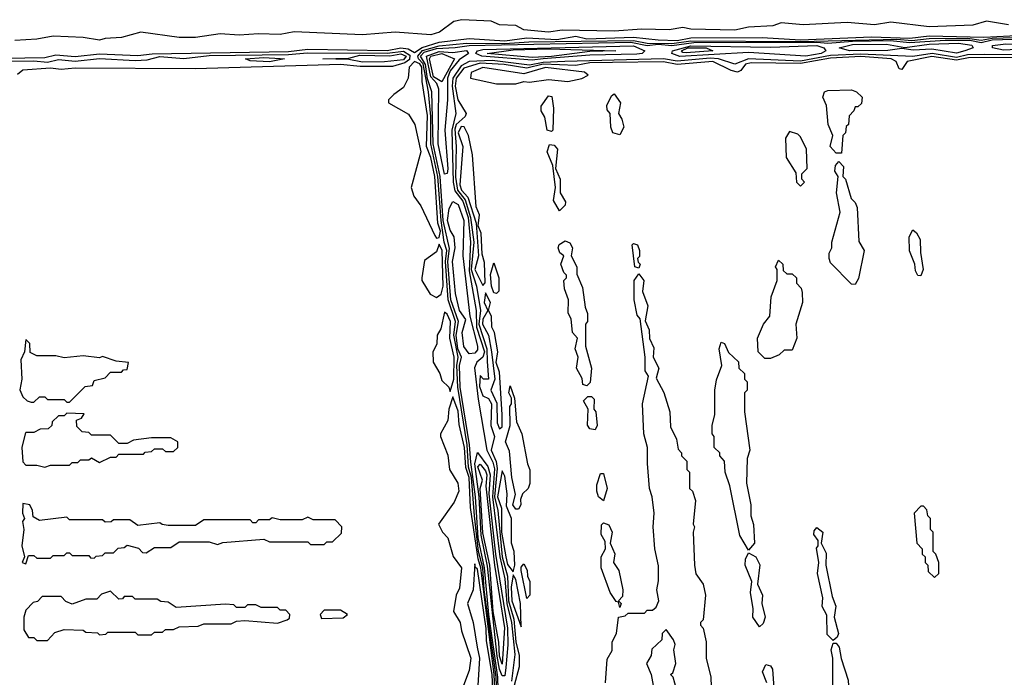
# Model space of a CAD drawing. Extents: x 2737310 to 2869991, y 870230 to 1012730.
# Tile 292 of 479: x 2775083 to 2778680, y 964785 to 967188. Entities that reach past the tile are written whole.
import ezdxf

# ---------------------------------------------------------------- set-up
doc = ezdxf.new("R2010")
doc.units = 0

msp = doc.modelspace()

# ---------------------------------------------------------------- linework, layer by layer
at = {"layer": '0CON02XD'}
for points in [[(2778695, 967169.2), (2778615, 967183.3), (2778565, 967168), (2778405, 967162), (2778265, 967178.8), (2778205, 967170), (2778105, 967178), (2777945, 967169.2), (2777865, 967176.7), (2777833.6, 967166.4), (2777745, 967161.2), (2777695, 967150), (2777535, 967153.8), (2777505, 967160), (2777455, 967151.2), (2777356.1, 967153.9), (2777255, 967146.2), (2777065, 967150), (2777015, 967143.3), (2776925, 967151.2), (2776895, 967166.7), (2776835, 967170), (2776805, 967182.5), (2776698.3, 967188.3), (2776668.3, 967181.7), (2776617, 967143), (2776585, 967132.5), (2776455, 967143.3), (2776335, 967132.5), (2776085, 967143.8), (2776035, 967134), (2775955, 967136.7), (2775885, 967131.2), (2775815, 967136.7), (2775725, 967123.3), (2775665, 967123.3), (2775525, 967142.5), (2775455, 967123.3), (2775395, 967120), (2775375, 967113.3), (2775315, 967123.3), (2775205, 967127.5), (2775145, 967116.7), (2775065, 967112.5)], [(2774955, 967046.1), (2775175, 967049.6), (2775215, 967059.4), (2775285, 967053.8), (2775375, 967063.3), (2775515, 967057.5), (2775566.6, 967063.4), (2776065, 967072.4), (2776135, 967080), (2776425, 967075.5), (2776475, 967085.6), (2776501.8, 967081.8), (2776525, 967068.6), (2776553, 967087), (2776615, 967106.7), (2776725, 967120), (2776855, 967111.3), (2776935, 967122.2), (2777045, 967115.8), (2777115, 967127.5), (2777155, 967117.8), (2777325, 967124.6), (2777415, 967114.3), (2777485, 967112.4), (2777535, 967121.5), (2777795, 967122.8), (2777935, 967115.3), (2778195, 967126.2), (2778335, 967121.1), (2778405, 967129.6), (2778604.2, 967124.2), (2778795, 967134.4)], [(2776826.8, 964695), (2776823, 964785), (2776780, 965105), (2776774.8, 965185), (2776758.5, 965245), (2776744.3, 965375), (2776733.5, 965515), (2776722.8, 965552.8), (2776717.4, 965635), (2776684, 965845), (2776680.2, 965925), (2776684.7, 965955), (2776668.4, 966035), (2776674.6, 966085), (2776648.4, 966165), (2776638.6, 966305), (2776643.3, 966345), (2776633.3, 966375), (2776622.3, 966455), (2776610.4, 966615), (2776584.7, 966734.7), (2776584.7, 966835), (2776576.5, 966925), (2776556.5, 967026.5), (2776539.2, 967045), (2776537.3, 967055), (2776554.8, 967075.2), (2776615, 967092.6), (2776715, 967103), (2776855, 967101), (2776942.6, 967107.4), (2777325, 967112.8), (2777375, 967103), (2777465, 967101.6), (2777535, 967111), (2777935, 967108.9), (2778287.4, 967117.4), (2778342.2, 967112.2), (2778405, 967119.8), (2778545, 967120.8), (2778595, 967113.9), (2778635, 967120.8), (2778795, 967126)], [(2776832.4, 964695), (2776829.1, 964785), (2776796.6, 965015), (2776780.6, 965185), (2776757.5, 965295), (2776747.4, 965445), (2776730.9, 965570.9), (2776726.2, 965635), (2776692.1, 965845), (2776689.2, 965925), (2776696.7, 965955), (2776684, 965985), (2776677.3, 966035), (2776685.9, 966085), (2776658.1, 966165), (2776647.4, 966305), (2776652.6, 966352.6), (2776630.4, 966455), (2776618.7, 966615), (2776593.1, 966735), (2776588.4, 966925), (2776572.7, 966972.7), (2776565.5, 967025), (2776547, 967055), (2776560.6, 967069.4), (2776605, 967082.7), (2776673.7, 967086.3), (2776724.3, 967094.3), (2777315, 967105.9), (2777375, 967094.4), (2777415, 967098.5), (2777465, 967093.7), (2777545, 967104.6), (2777995, 967106.7), (2778035, 967102.3), (2778125, 967109.9), (2778262.1, 967112.1), (2778335, 967105.5), (2778463, 967113), (2778553.9, 967113.9), (2778595.3, 967104.7), (2778635, 967114.1), (2778785, 967119.2)], [(2778505, 967065.7), (2778415, 967080.5), (2778347, 967077), (2778305, 967083.5), (2778254.6, 967075.4), (2778114.5, 967074.5), (2778076.2, 967085), (2778125, 967098.1), (2778248.7, 967098.7), (2778316.6, 967086.6), (2778405, 967098.4), (2778512.2, 967102.2), (2778560.8, 967095), (2778565.8, 967085), (2778535, 967074), (2778505, 967065.7)], [(2778676.6, 967076.6), (2778636.2, 967085), (2778636.4, 967093.6), (2778685, 967100.5), (2778775, 967098.9), (2778786, 967095), (2778783.3, 967085), (2778775, 967082.2), (2778676.6, 967076.6)], [(2774885, 967037.2), (2775135, 967038.2), (2775185, 967032.9), (2775225, 967042.7), (2775285, 967037.1), (2775375, 967046.1), (2775505, 967039.5), (2775548.9, 967041.1), (2775595, 967053.9), (2775683, 967047), (2775775, 967056.9), (2776065, 967060.8), (2776133.1, 967066.9), (2776425, 967065.7), (2776485, 967072.7), (2776508.1, 967058.1), (2776507.1, 967042.9), (2776489.5, 967030.5), (2776445, 967016.9), (2776326.8, 967016.8), (2776255, 967024), (2775725, 967008.6), (2775285, 967011.4), (2775235, 967005.7), (2775195, 967010.8), (2775095, 967004), (2775075, 966987.5)], [(2776635, 966624.2), (2776611.8, 966735), (2776614, 966935), (2776606.5, 966955), (2776585, 966979.4), (2776568.9, 967055), (2776615, 967072.2), (2776665, 967068.1), (2776715.2, 967075.2), (2776722.5, 967065), (2776687.9, 967042.1), (2776655, 967001.8), (2776645.7, 966975), (2776645.9, 966895), (2776635.5, 966785), (2776647, 966643), (2776645, 966626.2), (2776635, 966624.2)], [(2776625, 966961.2), (2776595, 966979.1), (2776579.7, 967045), (2776585, 967055.2), (2776625, 967065.2), (2776670.8, 967045), (2776625, 966961.2)], [(2778875, 967059), (2778608.5, 967061.5), (2778545, 967059.3), (2778505, 967050.4), (2778415.8, 967064.2), (2778345, 967054.1), (2778155, 967061.9), (2778045, 967057.8), (2777935, 967037.3), (2777745, 967045.3), (2777695, 967025.7), (2777635, 967044.7), (2777605, 967047.2), (2777485, 967036.2), (2777435, 967045.3), (2777074, 967036), (2776995, 967032.1), (2776945, 967021.9), (2776808.7, 967038.7), (2776725, 967035.3), (2776695, 967020), (2776664.8, 966975), (2776663, 966945), (2776675.7, 966845), (2776661.2, 966785), (2776666.8, 966595), (2776672.9, 966562.9), (2776701.2, 966525), (2776720.9, 966465), (2776730, 966375), (2776725, 966270), (2776750, 966125), (2776752.1, 966065), (2776780.6, 965975), (2776775.3, 965954.7), (2776753.2, 965936.8), (2776744.3, 965915.7), (2776757.9, 965802.1), (2776788.9, 965615), (2776811.7, 965571.7), (2776817.4, 965547.4), (2776810.2, 965445), (2776836.9, 965225), (2776854.8, 965145), (2776862.1, 965055), (2776880, 964985), (2776891.2, 964868.8), (2776879.1, 964770.9)], [(2776955, 967039.8), (2776771.2, 967055), (2776749.2, 967065), (2776755.8, 967075), (2776775, 967079.8), (2777325, 967093), (2777366.2, 967075), (2777356.7, 967065), (2777337.4, 967062.6), (2777165, 967058.4), (2776995, 967044.8), (2776955, 967039.8)], [(2776955, 967049.7), (2776790, 967065), (2776885, 967077.7), (2777015, 967081.4), (2777260, 967075), (2777165, 967071.9), (2777025, 967054.1), (2776955, 967049.7)], [(2777494, 967054), (2777465.6, 967065), (2777468, 967075), (2777535, 967092.8), (2777825, 967087.3), (2777995, 967093.9), (2778020.5, 967085), (2778027.1, 967075), (2778010, 967065), (2777955, 967054.8), (2777745, 967067.9), (2777494, 967054)], [(2777517.6, 967067.6), (2777505, 967068.8), (2777500.8, 967075), (2777524, 967085), (2777554.1, 967085.9), (2777590, 967085), (2777615, 967074.7), (2777517.6, 967067.6)], [(2775995, 967034.5), (2775925, 967038), (2775907.5, 967045), (2775975, 967050.5), (2776035, 967046.9), (2776050, 967045), (2775995, 967034.5)], [(2776335, 967033.3), (2776285, 967043.3), (2776190, 967045), (2776285, 967048), (2776325, 967058.6), (2776435, 967055.8), (2776475, 967063.1), (2776494.4, 967055), (2776485, 967042), (2776415, 967034.6), (2776335, 967033.3)], [(2776605, 966390), (2776615, 966392.5), (2776620, 966415), (2776610, 966445), (2776598.8, 966615), (2776584.2, 966685), (2776569.2, 966725), (2776572.4, 966837.6), (2776552.9, 966962.9), (2776551.5, 967015), (2776545, 967026.6), (2776525, 967035.8), (2776506.2, 967015), (2776502.5, 966975), (2776485, 966940), (2776450, 966915), (2776430, 966895), (2776430, 966885), (2776503, 966843), (2776526.7, 966805), (2776548.8, 966705), (2776512.5, 966575), (2776523, 966543), (2776548.3, 966508.3), (2776599.3, 966399.3), (2776605, 966390)], [(2778905, 967050.5), (2778548.5, 967048.5), (2778505, 967040.3), (2778415, 967053.8), (2778324.5, 967035.5), (2778305, 967006.2), (2778295, 967008.8), (2778284, 967035), (2778266.7, 967045), (2778155, 967054.1), (2778045, 967047.9), (2777935, 967027.7), (2777755, 967030.9), (2777734.1, 967025.9), (2777717.6, 967002.4), (2777705, 966997.1), (2777682.1, 967002.1), (2777615, 967035.9), (2777485, 967024.5), (2777435, 967033.8), (2777247.8, 967032.2), (2777165, 967030.8), (2777115, 967021.5), (2776995, 967025.2), (2776935, 967010.7), (2776852.5, 967025), (2776765, 967029.7), (2776705, 967011.1), (2776677.1, 966975), (2776673.6, 966945), (2776683.6, 966895), (2776713.3, 966845), (2776710, 966835), (2776677.3, 966805), (2776672, 966788), (2776677.1, 966725), (2776675, 966612.5), (2776682.6, 966565), (2776709.7, 966529.7), (2776730.2, 966465), (2776741.4, 966375), (2776732.7, 966275), (2776751.5, 966215), (2776766.4, 966125), (2776759.7, 966075), (2776789.7, 965985), (2776791.1, 965938.9), (2776795.6, 965875), (2776777.5, 965875), (2776765, 965887.5), (2776762, 965848), (2776775, 965813.8), (2776795, 965804), (2776806.4, 965785), (2776803.5, 965705), (2776816.9, 965665), (2776805.5, 965615), (2776823.8, 965573.8), (2776827.6, 965547.6), (2776817.1, 965445), (2776829.2, 965395), (2776845.3, 965225), (2776864.7, 965155), (2776868.9, 965065), (2776888.1, 964998.1), (2776895.4, 964915), (2776907.3, 964865), (2776907.2, 964822.8), (2776888.8, 964755)], [(2776895, 966953.3), (2776925, 966962.5), (2776945, 966960), (2777015, 966970), (2777085, 966962), (2777136.4, 966973.6), (2777160, 966985), (2777146.4, 966996.4), (2777003.1, 967013.1), (2776925, 966990), (2776775, 967013.3), (2776732.5, 966995), (2776730, 966975), (2776825, 966953.8), (2776895, 966953.3)], [(2778085, 966700), (2778065, 966700), (2778043.8, 966725), (2778053.3, 966765), (2778036.7, 966805), (2778030, 966875), (2778016.7, 966905), (2778023.3, 966925), (2778035, 966930), (2778121.7, 966931.7), (2778140, 966925), (2778160, 966905), (2778158.3, 966881.7), (2778145, 966870), (2778135, 966870), (2778130, 966855), (2778113, 966837), (2778110, 966805), (2778101.7, 966798.3), (2778100, 966775), (2778090, 966765), (2778085, 966700)], [(2777025, 966780), (2777010, 966785), (2777001.7, 966831.7), (2776987.5, 966855), (2776988.3, 966871.7), (2777015, 966910), (2777027, 966907), (2777032.5, 966865), (2777030, 966785), (2777025, 966780)], [(2777275, 966767.5), (2777250, 966775), (2777242.5, 966795), (2777240, 966845), (2777228.3, 966858.3), (2777227.5, 966875), (2777245, 966910), (2777255, 966917.5), (2777277.5, 966885), (2777270, 966845), (2777282.5, 966825), (2777290, 966795), (2777275, 966767.5)], [(2776775, 966217.5), (2776783, 966227), (2776781.2, 966301.2), (2776772, 966332), (2776768.3, 966408.3), (2776758, 966435), (2776762, 966475), (2776750, 966505), (2776736.7, 966695), (2776721.9, 966765), (2776706.3, 966796.3), (2776695, 966798.1), (2776684.6, 966775), (2776701.5, 966725), (2776690.8, 966585), (2776696.9, 966565), (2776719.8, 966539.8), (2776750, 966445), (2776758.8, 966325), (2776745.6, 966275), (2776775, 966217.5)], [(2777935, 966580), (2777950, 966595), (2777940, 966605), (2777940, 966625), (2777960, 966645), (2777957.5, 966715), (2777935, 966760), (2777925, 966770), (2777895, 966780), (2777880, 966755), (2777882.5, 966685), (2777918.3, 966628.3), (2777920, 966595), (2777935, 966580)], [(2777055, 966490), (2777033, 966527), (2777040, 966575), (2777030, 966655), (2777010, 966705), (2777018.3, 966731.7), (2777035, 966730), (2777047.5, 966715), (2777040, 966645), (2777057.5, 966605), (2777057.5, 966555), (2777077, 966523), (2777075, 966510), (2777055, 966490)], [(2778135, 966220), (2778121.7, 966221.7), (2778045, 966300), (2778040, 966315), (2778040, 966335), (2778050, 966355), (2778050, 966375), (2778080, 966485), (2778066.7, 966555), (2778072.5, 966615), (2778060, 966635), (2778063.3, 966655), (2778075, 966670), (2778091.7, 966651.7), (2778090, 966615), (2778100, 966605), (2778120, 966535), (2778135, 966520), (2778141.7, 966501.7), (2778148.3, 966378.3), (2778167.5, 966345), (2778147, 966243), (2778135, 966220)], [(2776725, 965967.5), (2776705, 965993.8), (2776698.9, 966045), (2776712.7, 966092.7), (2776689.1, 966125), (2776675, 966187.5), (2776663.5, 966305), (2776674.1, 966355), (2776669.4, 966395), (2776655, 966419.2), (2776645.9, 966455), (2776652.1, 966497.9), (2776665, 966524), (2776685, 966513.3), (2776705.2, 966455), (2776701.8, 966325), (2776727.1, 966105), (2776755.8, 965995), (2776755, 965982), (2776745, 965969.1), (2776725, 965967.5)], [(2778375, 966252.5), (2778363.6, 966253.6), (2778355, 966270), (2778352.5, 966295), (2778333.6, 966343.6), (2778332.5, 966395), (2778345, 966420), (2778359.3, 966409.3), (2778372.5, 966385), (2778373, 966337), (2778383.3, 966275), (2778375, 966252.5)], [(2776605, 966172.5), (2776622.5, 966185), (2776630, 966215), (2776625.6, 966345), (2776615, 966367.5), (2776605, 966340), (2776561.7, 966308.3), (2776552.5, 966245), (2776552.5, 966235), (2776582.5, 966185), (2776605, 966172.5)], [(2777155, 965850), (2777140, 965855), (2777137, 965877), (2777116.7, 965915), (2777122.5, 965955), (2777112.5, 965985), (2777120, 966025), (2777102.5, 966045), (2777097.5, 966095), (2777086.4, 966116.4), (2777087.5, 966165), (2777072.5, 966205), (2777070, 966235), (2777080, 966245), (2777080, 966255), (2777070, 966265), (2777060, 966295), (2777070, 966325), (2777056.4, 966336.4), (2777050, 966355), (2777053.6, 966366.4), (2777075, 966380), (2777093, 966373), (2777102.5, 966355), (2777097.5, 966325), (2777117.5, 966285), (2777118.3, 966258.3), (2777139.3, 966209.3), (2777148.3, 966138.3), (2777157.5, 966115), (2777157.5, 966085), (2777150, 966075), (2777150, 965995), (2777172, 965915), (2777167, 965863), (2777155, 965850)], [(2777345, 966280), (2777330, 966285), (2777320, 966365), (2777325, 966370), (2777340, 966365), (2777347.5, 966345), (2777347, 966323), (2777340, 966315), (2777341.7, 966301.7), (2777350, 966295), (2777345, 966280)], [(2777825, 965950), (2777805, 965950), (2777780, 965975), (2777777.5, 966025), (2777800, 966075), (2777822.5, 966105), (2777827.5, 966175), (2777850, 966235), (2777850, 966275), (2777843.3, 966285), (2777855, 966310), (2777870, 966295), (2777871.7, 966271.7), (2777885, 966260), (2777905, 966260), (2777920, 966245), (2777920, 966225), (2777937, 966207), (2777941.7, 966191.7), (2777942.5, 966155), (2777917.5, 966075), (2777921.2, 966025), (2777905, 965980), (2777875, 965980), (2777857, 965963), (2777825, 965950)], [(2776825, 966187.5), (2776815, 966190), (2776806, 966215), (2776803.1, 966256.9), (2776815, 966300), (2776833.3, 966245), (2776833.3, 966196.7), (2776825, 966187.5)], [(2777222.5, 964765), (2777228.3, 964851.7), (2777247, 964883), (2777247.5, 964915), (2777262.5, 964945), (2777270, 965005), (2777295, 965010), (2777305, 965020), (2777365, 965020), (2777375, 965030), (2777395, 965030), (2777408.3, 965041.7), (2777417.5, 965065), (2777410, 965105), (2777417, 965137), (2777417, 965193), (2777403.3, 965255), (2777396.7, 965335), (2777400, 965385), (2777393.3, 965445), (2777383.3, 965475), (2777376.1, 965566.1), (2777376.7, 965625), (2777363.3, 965675), (2777357.5, 965785), (2777380, 965885), (2777367.5, 965905), (2777367.5, 965955), (2777350, 966095), (2777338.3, 966108.3), (2777327.5, 966165), (2777327.5, 966235), (2777345, 966260), (2777362.5, 966235), (2777357.5, 966195), (2777377, 966143), (2777368.3, 966088.3), (2777382.5, 966055), (2777383, 966023), (2777399.3, 965989.3), (2777397.5, 965955), (2777417.5, 965915), (2777408.3, 965878.3), (2777436.4, 965826.4), (2777457.5, 965755), (2777460.7, 965700.7), (2777482.5, 965655), (2777488.3, 965618.3), (2777500, 965605), (2777500, 965595), (2777520, 965575), (2777520, 965545), (2777530, 965535), (2777530, 965475), (2777540, 965465), (2777551.7, 965431.7), (2777542.5, 965345), (2777547.5, 965335), (2777542.5, 965315), (2777547.5, 965195), (2777553, 965163), (2777580, 965125), (2777587.5, 965085), (2777580, 964995), (2777570, 964985), (2777570, 964975), (2777580, 964965), (2777590, 964915), (2777590, 964855), (2777607.5, 964785), (2777610, 964715)], [(2776835, 965693.3), (2776845, 965700), (2776845.6, 965745), (2776835, 965900), (2776823.8, 965935), (2776829.4, 965975), (2776816.9, 966045), (2776807.8, 966065), (2776806.9, 966105), (2776796, 966125), (2776802.5, 966155), (2776785, 966190), (2776779.2, 966155), (2776792.5, 966125), (2776775, 966093.3), (2776773.8, 966075), (2776795.8, 966035.8), (2776805.8, 965975), (2776818, 965875), (2776803.8, 965835), (2776826.4, 965786.4), (2776826.7, 965715), (2776835, 965693.3)], [(2776655, 965830), (2776669.2, 965875), (2776669.5, 965955), (2776653.8, 966025), (2776656.9, 966085), (2776645, 966112.5), (2776635, 966120), (2776621.7, 966058.3), (2776607.5, 966035), (2776607, 966003), (2776592.5, 965975), (2776593, 965937), (2776617.5, 965895), (2776625, 965870), (2776650, 965845), (2776655, 965830)], [(2775265, 965790), (2775321.7, 965848.3), (2775348.3, 965851.7), (2775355, 965870), (2775395, 965880), (2775415, 965900), (2775455, 965900), (2775461.7, 965908.3), (2775475, 965910), (2775480, 965935), (2775435, 965940), (2775385, 965957.5), (2775375, 965952.5), (2775315, 965960), (2775245, 965952.5), (2775215, 965960), (2775145, 965960), (2775121.7, 965971.7), (2775120, 966005), (2775105, 966020), (2775100, 965975), (2775087.5, 965945), (2775091.2, 965875), (2775083.9, 965836.1), (2775095, 965810), (2775110, 965795), (2775125, 965790), (2775135, 965790), (2775155, 965810), (2775175, 965810), (2775185, 965800), (2775245, 965800), (2775255, 965790), (2775265, 965790)], [(2777745, 965250), (2777713, 965303), (2777677.5, 965485), (2777660, 965535), (2777657.5, 965575), (2777640, 965595), (2777640, 965605), (2777620, 965625), (2777620, 965665), (2777612.5, 965675), (2777612.5, 965705), (2777622.5, 965745), (2777622.5, 965835), (2777628.3, 965871.7), (2777647.5, 965925), (2777637.5, 965985), (2777645, 966010), (2777657.5, 966005), (2777671.7, 965971.7), (2777708.3, 965938.3), (2777710, 965915), (2777730, 965895), (2777730, 965875), (2777740, 965865), (2777740, 965835), (2777730, 965825), (2777730, 965755), (2777750, 965615), (2777740, 965585), (2777737.5, 965495), (2777753.3, 965415), (2777753.3, 965375), (2777763.6, 965343.6), (2777766.7, 965275), (2777745, 965250)], [(2776905, 965400), (2776895, 965400), (2776884.4, 965415), (2776893.6, 965453.6), (2776880.8, 965515), (2776871.7, 965611.7), (2776857.1, 965645), (2776874.2, 965705), (2776873.8, 965775), (2776880, 965785), (2776880, 965805), (2776870, 965825), (2776875, 965850), (2776890, 965805), (2776898.3, 965718.3), (2776917.5, 965675), (2776937.5, 965565), (2776947, 965543), (2776947, 965493), (2776940, 965475), (2776920, 965455), (2776912.5, 965435), (2776913.3, 965415), (2776905, 965400)], [(2776820.5, 964695), (2776816, 964795), (2776767.4, 965185), (2776757.5, 965217.5), (2776729.6, 965405), (2776725.2, 965515), (2776712.1, 965552.1), (2776707.8, 965625), (2776688.8, 965708.8), (2776685, 965757.5), (2776665, 965810), (2776650, 965765), (2776646.4, 965723.6), (2776620, 965675), (2776620, 965665), (2776646.4, 965596.4), (2776653.3, 965545), (2776683.3, 965495), (2776686.7, 965465), (2776670, 965425), (2776612.5, 965345), (2776627.5, 965315), (2776646.7, 965295), (2776666.4, 965226.4), (2776696.7, 965185), (2776689.3, 965110.7), (2776677.5, 965085), (2776667.5, 965025), (2776692.5, 964985), (2776696.7, 964955), (2776731.2, 964855), (2776725, 964810), (2776700, 964745)], [(2777185, 965690), (2777165, 965692.5), (2777157, 965707), (2777160, 965765), (2777142.5, 965795), (2777158.3, 965811.7), (2777171.7, 965811.7), (2777181.7, 965801.7), (2777180, 965765), (2777187.5, 965755), (2777192.5, 965705), (2777185, 965690)], [(2775175, 965552.5), (2775195, 965560), (2775265, 965560), (2775275, 965570), (2775295, 965570), (2775305, 965580), (2775335, 965580), (2775345, 965587.5), (2775375, 965570), (2775415, 965590), (2775435, 965590), (2775445, 965600), (2775535, 965600), (2775541.7, 965608.3), (2775565, 965610), (2775575, 965620), (2775605, 965620), (2775615, 965610), (2775645, 965610), (2775660, 965625), (2775660, 965645), (2775635, 965660), (2775565, 965660), (2775498.3, 965651.7), (2775475, 965640), (2775445, 965640), (2775415, 965670), (2775345, 965670), (2775335, 965680), (2775311.7, 965681.7), (2775291.7, 965701.7), (2775290, 965725), (2775308.3, 965731.7), (2775318.3, 965748.3), (2775255, 965750), (2775245, 965740), (2775225, 965740), (2775201.7, 965718.3), (2775200, 965705), (2775187, 965693), (2775158.3, 965691.7), (2775135, 965680), (2775105, 965680), (2775102.5, 965675), (2775091.2, 965625), (2775095, 965572.5), (2775105, 965560), (2775145, 965560), (2775175, 965552.5)], [(2776855, 964790), (2776845, 964790), (2776835, 964814.4), (2776827.1, 964862.9), (2776791.7, 965191.7), (2776768.8, 965305), (2776760.9, 965445), (2776745.3, 965564.7), (2776755, 965606.7), (2776793.1, 965555), (2776801.2, 965525), (2776797, 965455), (2776821.3, 965235), (2776864.7, 964965), (2776866.3, 964903.7), (2776858.7, 964821.3), (2776855, 964790)], [(2776845, 964833.3), (2776835, 964862.5), (2776833.2, 964913.2), (2776812, 965025), (2776800.3, 965195), (2776775, 965313.3), (2776764.7, 965475), (2776772.9, 965505), (2776756, 965554), (2776765, 965564), (2776785, 965540), (2776789.2, 965525), (2776786, 965484), (2776816.8, 965195), (2776853.6, 964966.4), (2776845, 964833.3)], [(2776885, 965170), (2776891.4, 965195), (2776889.4, 965245), (2776880, 965275), (2776878.9, 965365), (2776860.6, 965410.6), (2776863.1, 965455), (2776855, 965520), (2776845, 965540), (2776828.2, 965445), (2776842.8, 965402.8), (2776843.5, 965315), (2776858.5, 965225), (2776865, 965196.7), (2776885, 965170)], [(2777215, 965430), (2777197.5, 965445), (2777191.2, 965465), (2777191.7, 965488.3), (2777205, 965530), (2777215, 965530), (2777228.8, 965475), (2777215, 965430)], [(2775105, 965200), (2775115, 965230), (2775135, 965230), (2775145, 965220), (2775195, 965220), (2775205, 965230), (2775245, 965230), (2775255, 965240), (2775265, 965240), (2775275, 965230), (2775335, 965230), (2775341.7, 965221.7), (2775355, 965220), (2775361.7, 965228.3), (2775385, 965230), (2775395, 965240), (2775425, 965240), (2775443, 965257), (2775465, 965260), (2775475, 965267.5), (2775517, 965257), (2775531.7, 965241.7), (2775545, 965240), (2775575, 965260), (2775635, 965260), (2775665, 965280), (2775775, 965280), (2775805, 965270), (2775825, 965277.5), (2775975, 965290), (2775995, 965280), (2776135, 965280), (2776145, 965270), (2776195, 965270), (2776205, 965280), (2776225, 965280), (2776258.3, 965311.7), (2776260, 965335), (2776235, 965360), (2776155, 965360), (2776135, 965370), (2776115, 965360), (2776035, 965360), (2776005, 965367.5), (2775995, 965360), (2775955, 965360), (2775945, 965350), (2775935, 965350), (2775925, 965360), (2775755, 965360), (2775725, 965340), (2775625, 965340), (2775603, 965343), (2775595, 965350), (2775515, 965340), (2775485, 965360), (2775425, 965360), (2775417, 965353), (2775395, 965352.5), (2775385, 965360), (2775265, 965360), (2775255, 965370), (2775155, 965357.5), (2775131.7, 965371.7), (2775130, 965395), (2775120, 965415), (2775095, 965420), (2775093.3, 965385), (2775100, 965365), (2775093.3, 965355), (2775097.5, 965325), (2775091.2, 965265), (2775100, 965225), (2775092.5, 965205), (2775105, 965200)], [(2778425, 965150), (2778440, 965165), (2778440, 965205), (2778430, 965235), (2778420, 965245), (2778420, 965315), (2778410, 965325), (2778410, 965365), (2778400, 965375), (2778397, 965397), (2778385, 965410), (2778375, 965410), (2778350, 965385), (2778360, 965275), (2778380, 965255), (2778380, 965235), (2778390, 965225), (2778390, 965205), (2778400, 965195), (2778401.7, 965171.7), (2778425, 965150)], [(2777275, 965040), (2777270, 965060), (2777261.7, 965061.7), (2777240, 965095), (2777207.5, 965185), (2777207.5, 965225), (2777222.5, 965255), (2777221.7, 965281.7), (2777207, 965307), (2777208.3, 965341.7), (2777215, 965350), (2777235, 965342.5), (2777246.7, 965315), (2777240, 965275), (2777256.4, 965236.4), (2777252.5, 965205), (2777271.2, 965175), (2777286.7, 965105), (2777285, 965080), (2777270, 965065), (2777280, 965055), (2777275, 965040)], [(2778055, 964920), (2778032, 964942), (2778031.7, 965011.7), (2778013.9, 965043.9), (2778016.7, 965075), (2777997.5, 965165), (2778002.5, 965205), (2777993.3, 965256.7), (2778000, 965265), (2778000, 965285), (2777983.6, 965306.4), (2777985, 965320), (2777995, 965332.5), (2778016.2, 965315), (2778010, 965275), (2778028.3, 965238.3), (2778027.5, 965195), (2778050.7, 965080.7), (2778063.8, 965045), (2778057.5, 965005), (2778073.8, 964945), (2778068.8, 964931.2), (2778055, 964920)], [(2777785, 964970), (2777761.2, 965005), (2777762.5, 965035), (2777752.5, 965095), (2777757.5, 965135), (2777733.3, 965195), (2777733.6, 965216.4), (2777745, 965240), (2777772.5, 965225), (2777786.1, 965196.1), (2777777.5, 965125), (2777796.2, 965085), (2777793.3, 965055), (2777806, 965005), (2777798.3, 964981.7), (2777785, 964970)], [(2776814, 964685), (2776808.4, 964795), (2776788, 964918), (2776787, 964963), (2776755, 965180), (2776747, 965187), (2776745, 965200), (2776740, 965105), (2776719.2, 965055), (2776740, 964985), (2776754.2, 964895), (2776762.9, 964855), (2776754.3, 964715)], [(2776935, 965073.3), (2776914.3, 965175), (2776915, 965187.5), (2776925, 965200), (2776937, 965177), (2776937.5, 965155), (2776946.7, 965135), (2776946.7, 965085), (2776935, 965073.3)], [(2776915, 964970), (2776912.9, 965055), (2776895, 965142.5), (2776885, 965160), (2776877.8, 965115), (2776880.9, 965065), (2776915, 964970)], [(2775185, 964920), (2775211.7, 964948.3), (2775245, 964960), (2775315, 964957.5), (2775325, 964950), (2775367, 964947), (2775375, 964940), (2775397, 964943), (2775405, 964950), (2775505, 964950), (2775515, 964940), (2775565, 964940), (2775575, 964950), (2775605, 964950), (2775615, 964960), (2775645, 964960), (2775665, 964970), (2775735, 964972.5), (2775755, 964980), (2775855, 964980), (2775875, 964990), (2775905, 964992.5), (2776025, 964982.5), (2776060, 964995), (2776068.3, 965001.7), (2776070, 965015), (2776055, 965030), (2776035, 965030), (2776025, 965040), (2775965, 965040), (2775945, 965050), (2775915, 965050), (2775905, 965040), (2775875, 965040), (2775865, 965050), (2775835, 965052.5), (2775655, 965040), (2775625, 965060), (2775598.3, 965061.7), (2775585, 965070), (2775505, 965070), (2775495, 965080), (2775465, 965080), (2775458.3, 965071.7), (2775445, 965070), (2775415, 965100), (2775381.7, 965088.3), (2775365, 965070), (2775325, 965070), (2775275, 965052.5), (2775251.7, 965061.7), (2775235, 965080), (2775165, 965080), (2775148.3, 965061.7), (2775131.7, 965058.3), (2775105, 965030), (2775097.5, 965005), (2775098.3, 964958.3), (2775115, 964930), (2775135, 964930), (2775145, 964920), (2775185, 964920)], [(2776185, 965000), (2776265, 965002.5), (2776280, 965015), (2776255, 965030), (2776195, 965030), (2776180, 965015), (2776185, 965000)], [(2777481.7, 964741.7), (2777470, 964785), (2777460, 964795), (2777468.3, 964801.7), (2777480, 964835), (2777472.5, 964885), (2777477.5, 964905), (2777471.7, 964921.7), (2777445, 964960), (2777430, 964945), (2777428.3, 964921.7), (2777391.7, 964888.3), (2777390, 964865), (2777372.5, 964835), (2777390, 964795), (2777397.5, 964755)], [(2778115, 964540), (2778093.6, 964553.6), (2778083.6, 964573.6), (2778077.5, 964655), (2778053.3, 964745), (2778053.3, 964855), (2778046.7, 964885), (2778055, 964910), (2778065, 964910), (2778076.7, 964895), (2778083.6, 964853.6), (2778108.8, 964775), (2778117.5, 964635), (2778130, 964595), (2778127.5, 964562.5), (2778115, 964540)], [(2777812.5, 964765), (2777796.7, 964805), (2777808.3, 964831.7), (2777825, 964827.5), (2777832.5, 964815), (2777837.5, 964745)]]:
    msp.add_lwpolyline(points, dxfattribs=at)

doc.saveas('drawing.dxf')
